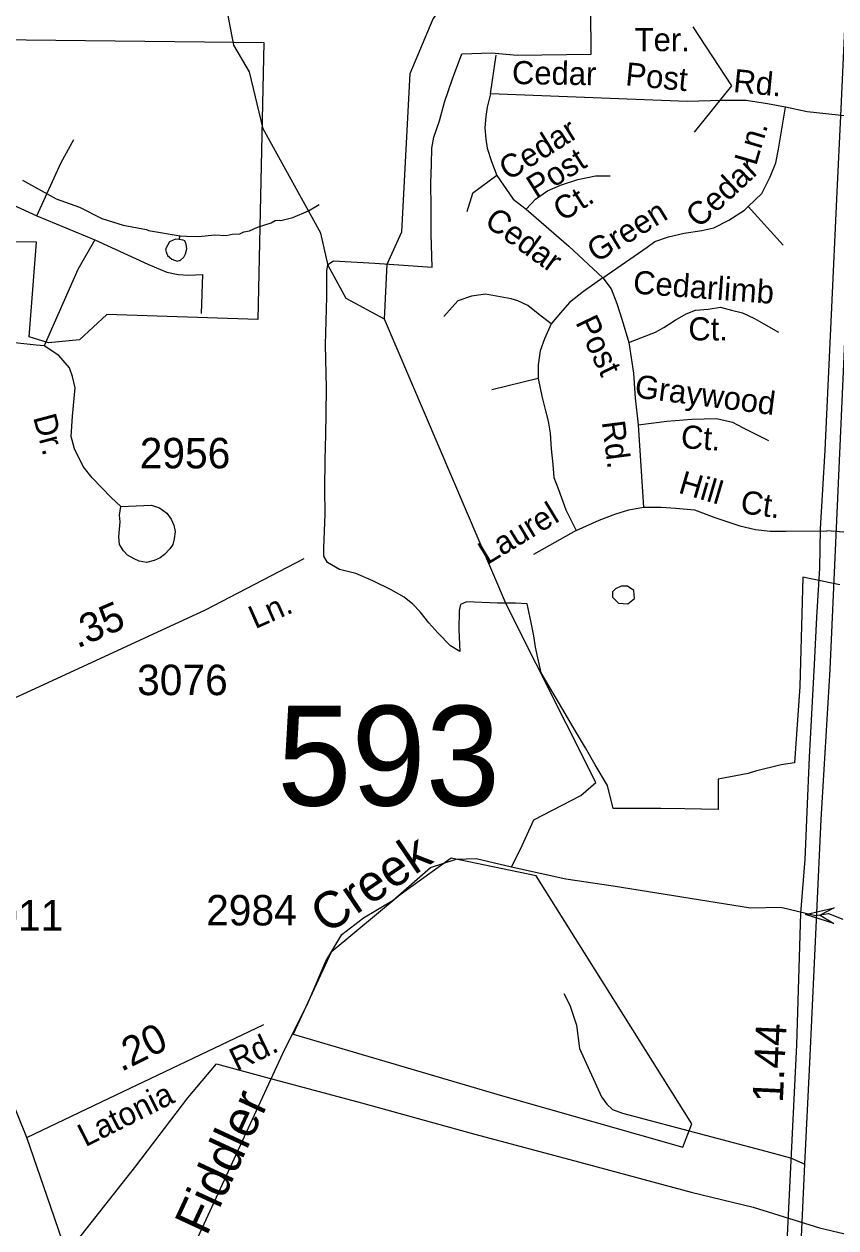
# Model space of a CAD drawing. Extents: x 1547597 to 1699558, y 810033 to 920809.
# Drawn here: x 1623834 to 1627167, y 825959 to 830901 of the extents above; entities that cross this region are included whole.
import ezdxf

# ---------------------------------------------------------------- set-up
doc = ezdxf.new("R2010")
doc.units = 0
for name, color, linetype in [('Exist Boundary Political City Limit New', 7, 'Continuous'), ('Exist Hydrographic Creek Single Shore', 7, 'Continuous'), ('Exist Hydrographic Creek Single Shore Label', 7, 'Continuous'), ('Exist Hydrographic Misc Water Feature', 7, 'Continuous'), ('Exist Road Non-System Type 51', 7, 'Continuous'), ('Exist Road Non-System Type 51 Label', 7, 'Continuous'), ('Exist Road Primary NC Divided Attributed', 7, 'Continuous'), ('Exist Road Primary NC Service Mileage Hundredths English Label', 7, 'Continuous'), ('Exist Road Secondary Mileage Hundredths English Label', 7, 'Continuous'), ('Exist Road Secondary Structure Standard Bridge Attributed CELL', 7, 'Continuous'), ('Exist Road Secondary Structure Standard Bridge Number Label', 7, 'Continuous'), ('Exist Road Secondary Type 41 Attributed', 7, 'Continuous'), ('Exist Road Secondary Type 51 Attributed', 7, 'Continuous'), ('Exist Road Secondary Type 51 Label', 7, 'Continuous'), ('Exist Road Secondary Type 51 Number Label', 7, 'Continuous'), ('Exist Utilities Electrical Transmission Line', 7, 'Continuous'), ('Map Preparation Boundary City Limit Buffer Line', 7, 'Continuous')]:
    doc.layers.add(name, color=color, linetype=linetype)

msp = doc.modelspace()

# ---------------------------------------------------------------- linework, layer by layer
at = {"layer": 'Exist Boundary Political City Limit New'}
for points in [[(1626683.3, 827676.8), (1626546.3, 827678.9), (1626448, 827680.9), (1626317.3, 827679.9), (1626252.4, 827680.9), (1626228.8, 827775.3), (1626178.7, 827859.9), (1626139.3, 827928.8), (1626097.6, 827997.7), (1626041.4, 828093.6), (1625956.9, 828238), (1625946.1, 828287.2), (1625933.3, 828343.3), (1625926.4, 828389.5), (1625915.6, 828444.2), (1625898.9, 828519.9), (1625850.8, 828522.9), (1625777, 828522.9), (1625650.4, 828528.2), (1625625.5, 828518.2), (1625620.4, 828493.3), (1625618.1, 828414.4), (1625622.7, 828325.5), (1625584, 828347.5), (1625532.5, 828401.5), (1625495, 828442.5), (1625459.4, 828487.5), (1625429.7, 828519.5), (1625394, 828547.6), (1625341.5, 828577.6), (1625265.1, 828614.7), (1625195.7, 828644.8), (1625129.2, 828661.8), (1625079.6, 828689.9), (1625064.8, 828715.9), (1625065, 828750.8), (1625070.5, 828888.6), (1625068, 828992.5), (1625069.6, 829112.3), (1625072, 829216.1), (1625073.4, 829299), (1625074.8, 829407.9), (1625071.7, 829583.6), (1625076.5, 829781.3), (1625077, 829886.2), (1625081.1, 829913.2), (1625104, 829929.1), (1625273.9, 829918.8), (1625509.4, 829902.5), (1625505.1, 830038.3), (1625504.6, 830149.1), (1625504, 830247), (1625506.3, 830324.9), (1625507.6, 830390.8), (1625515.8, 830435.7), (1625539.9, 830503.6), (1625560.2, 830579.4), (1625592.4, 830676.2), (1625630.6, 830779), (1625752.9, 830781.8), (1625858.2, 830772.7), (1626161.3, 830777), (1626153.2, 831893.9)], [(1622987.8, 830845.2), (1624818.1, 830824.5), (1624793.3, 829687.4), (1624173.6, 829708.1), (1624062, 829604.7), (1623933.9, 829592.3), (1623855.4, 829617.1), (1623884.3, 830005.8), (1623111.7, 830018.2), (1623062.2, 830340.7), (1623388.6, 830353.1), (1623363.8, 830646.7), (1623025, 830646.7), (1622987.8, 830845.2)], [(1627182.8, 828599.2), (1627030.4, 828629.9), (1627019, 828180.6), (1626996.1, 827868.4), (1626941.4, 827859.5), (1626837.2, 827833.1), (1626806.9, 827823.7), (1626682.9, 827800.9), (1626683.3, 827676.8)], [(1626538.4, 826290.1), (1626574.5, 826386.4), (1625936.8, 827404), (1625587.8, 827476.3), (1625377.2, 827325.7), (1625094.4, 827090.9), (1624938, 826753.7), (1625798.4, 826500.8), (1626538.4, 826290.1)]]:
    msp.add_lwpolyline(points, dxfattribs=at)
at = {"layer": 'Exist Hydrographic Creek Single Shore'}
for points in [[(1625313.8, 829688.5), (1625324.7, 829914.7), (1625384.8, 830048.1), (1625418.7, 830697.4), (1625513.8, 830921.9), (1625716.8, 831193.6), (1626165.8, 831696.5), (1626495.8, 832100.2), (1626623.7, 832297.8), (1626711.8, 832630.9), (1626740.8, 832961.9), (1626728.8, 833946.9), (1626817.8, 834339), (1626962.8, 834585.5), (1627023.8, 834810.8), (1627025.7, 834994.6), (1626953.8, 835176.6), (1626839.8, 835372.6)], [(1625313.8, 829688.5), (1625156.8, 829773.8), (1625082.8, 829909.8), (1625051.8, 830041.8), (1624815.8, 830470), (1624759.8, 830704.2), (1624694.8, 830813.8), (1624616.8, 831222.5), (1624501.8, 831343), (1624277.7, 831436.2), (1624237.7, 831512.4), (1624247.8, 831646.9), (1624524.7, 832484.9), (1624572.2, 833109.8), (1624560.2, 833387), (1624690.8, 833673.1), (1624660.8, 833867.4), (1624665.8, 834317), (1624812.8, 834681.7)], [(1625834.7, 827440.8), (1625872.4, 827513.9), (1625926.6, 827633.5), (1626119.4, 827733.2), (1626180.7, 827786.7), (1625814.8, 828516.3), (1625313.8, 829688.5)], [(1624282.5, 825315.4), (1624291.3, 825386.3), (1624378.8, 825583.4), (1624516.2, 825850.3), (1624895.5, 826674.4), (1624999.6, 826883.7), (1625072.7, 827054.3), (1625138.1, 827162.8), (1625227.8, 827231.5), (1625348.7, 827304.6), (1625502.5, 827438.6), (1625607.7, 827471.8), (1625689.6, 827475.1), (1625834.7, 827440.8)], [(1625834.7, 827440.8), (1626057.3, 827391), (1626252.3, 827363.3), (1626816, 827272.5), (1626940.1, 827275.8), (1627083.2, 827240.7), (1627136.1, 827249.2), (1627194.8, 827225.9)]]:
    msp.add_lwpolyline(points, dxfattribs=at)
at = {"layer": 'Exist Hydrographic Misc Water Feature'}
msp.add_line((1624470.8, 830016.8), (1624474.9, 830031.5), dxfattribs=at)
for points in [[(1623827.3, 830260.4), (1623966.3, 830182.5), (1624061.7, 830149.2), (1624153.1, 830101.9), (1624240.6, 830074.7), (1624336.3, 830057.4), (1624344.3, 830053.3), (1624474.9, 830031.5)], [(1624474.9, 830031.5), (1624500.2, 830029.8), (1624551.8, 830028.4), (1624615.9, 830035.5), (1624663.7, 830032.8), (1624687.8, 830038.5), (1624719.8, 830040.1), (1624735.9, 830047.8), (1624759.9, 830051.5), (1624792.1, 830067), (1624848.4, 830084.3), (1624864.5, 830094), (1624880.5, 830095.8), (1624888.5, 830093.7), (1624936.6, 830107), (1625001, 830134.1), (1625044.7, 830159.8)], [(1624470.8, 830016.8), (1624455.7, 830017.7), (1624431.5, 830006.1), (1624417.3, 829982.3), (1624415.1, 829972.3), (1624422.8, 829950.2), (1624440.5, 829936), (1624462.3, 829927.6), (1624476.5, 829931.5), (1624489.8, 829943), (1624496.8, 829957.2), (1624502.7, 829978.4), (1624499.4, 829997.2), (1624493.6, 830011.2), (1624487.6, 830013.3), (1624470.8, 830016.8)], [(1626285.3, 828593), (1626261.2, 828582.7), (1626249.6, 828569.8), (1626249.8, 828548.4), (1626273.5, 828523.1), (1626312, 828520.7), (1626340.1, 828542.4), (1626337.1, 828575.9), (1626311.2, 828593.7), (1626285.3, 828593)]]:
    msp.add_lwpolyline(points, dxfattribs=at)
at = {"layer": 'Exist Road Non-System Type 51'}
for p, q in [((1623886, 830113.7), (1624123.8, 830014.2)), ((1624566.4, 829873.1), (1624560.8, 829712.7))]:
    msp.add_line(p, q, dxfattribs=at)
for points in [[(1626579.6, 830888.7), (1626737.4, 830647.1), (1626584.2, 830456.6)], [(1625748.5, 830614.6), (1625771.7, 830772.5)], [(1625748.5, 830614.6), (1625734.6, 830558.8), (1625730, 830521.7), (1625725.3, 830475.2), (1625730, 830428.7), (1625734.6, 830391.6), (1625753.2, 830335.8), (1625775.1, 830278.7)], [(1626556.4, 830582), (1625748.5, 830614.6)], [(1626960.3, 830558.8), (1626886, 830572.8), (1626797.8, 830586.7), (1626700.3, 830586.7), (1626556.4, 830582)], [(1626806.2, 830152), (1626863.2, 830205.2), (1626897.3, 830273.6), (1626920.1, 830330.6), (1626931.5, 830387.6), (1626960.3, 830558.8)], [(1627213.6, 830522.1), (1627048.5, 830540.2), (1626960.3, 830558.8)], [(1623886, 830113.7), (1623985.6, 830332.2), (1624038.1, 830426.3)], [(1623579, 830274.1), (1623614.9, 830241), (1623673, 830210.5), (1623886, 830113.7)], [(1625775.1, 830278.7), (1625674.7, 830205.2), (1625651.9, 830129.2)], [(1625775.1, 830278.7), (1625841.7, 830182.4), (1625894.9, 830140.6)], [(1625894.9, 830140.6), (1625932.9, 830182.4), (1625982.2, 830216.6), (1626035.4, 830239.4), (1626107.5, 830262.2), (1626179.7, 830277.4), (1626240.4, 830277.4)], [(1625894.9, 830140.6), (1626069.6, 829988.6), (1626210.1, 829859.5)], [(1626210.1, 829859.5), (1626320.2, 829935.4), (1626392.3, 829984.8), (1626422.7, 830007.6), (1626479.7, 830026.6), (1626544.2, 830041.8), (1626616.4, 830053.2), (1626665.7, 830064.6), (1626726.5, 830095), (1626791, 830136.8), (1626806.2, 830152)], [(1626806.2, 830152), (1626950.5, 829992.4)], [(1624123.8, 830014.2), (1624054.7, 829892.5), (1623916, 829580.2)], [(1624123.8, 830014.2), (1624342.3, 829914.6), (1624419.8, 829881.4), (1624466.8, 829873.1), (1624508.3, 829870.3), (1624566.4, 829873.1)], [(1626210.1, 829859.5), (1626130.3, 829802.5), (1626073.4, 829756.9), (1626035.4, 829715.1), (1625997.4, 829669.5)], [(1626210.1, 829859.5), (1626244.2, 829813.9), (1626267, 829753.1), (1626289.8, 829684.7), (1626316.4, 829593.5)], [(1625997.4, 829669.5), (1625944.3, 829711.3), (1625902.5, 829745.5), (1625860.7, 829764.5), (1625834.1, 829772.1), (1625773.4, 829783.5), (1625727.8, 829791.1), (1625670.9, 829783.5), (1625613.9, 829764.5), (1625557, 829699.9)], [(1626316.4, 829593.5), (1626365.7, 829612.5), (1626426.5, 829635.3), (1626460.7, 829654.3), (1626506.2, 829684.7), (1626551.8, 829711.3), (1626589.8, 829726.5), (1626642.9, 829730.3), (1626692.3, 829737.9), (1626737.9, 829726.5), (1626783.4, 829715.1), (1626832.8, 829692.3), (1626870.8, 829669.5), (1626931.5, 829635.3)], [(1625997.4, 829669.5), (1625970.8, 829608.7), (1625951.9, 829559.3), (1625944.3, 829502.3), (1625944.3, 829445.3)], [(1626316.4, 829593.5), (1626335.4, 829468.1), (1626343, 829365.5), (1626354.4, 829255.3)], [(1625944.3, 829445.3), (1625754.4, 829399.7)], [(1625944.3, 829445.3), (1625959.5, 829373.1), (1625974.6, 829312.3), (1625986, 829270.5), (1625993.6, 829221.2), (1625997.4, 829156.6), (1626005, 829092), (1626008.8, 829038.8), (1626027.8, 828989.4), (1626058.2, 828905.8), (1626099.9, 828822.2)], [(1626354.4, 829255.3), (1626472.1, 829270.5), (1626574.6, 829278.1), (1626677.1, 829281.9), (1626741.7, 829266.7), (1626783.4, 829243.9), (1626889.8, 829190.8)], [(1626354.4, 829255.3), (1626377.1, 828917.2)], [(1626099.9, 828822.2), (1626194.9, 828864), (1626263.2, 828890.6), (1626316.4, 828905.8), (1626377.1, 828917.2)], [(1626377.1, 828917.2), (1626449.3, 828917.2), (1626510, 828913.4), (1626586, 828905.8), (1626669.5, 828875.4), (1626772, 828841.2), (1626836.6, 828826), (1626897.3, 828818.4), (1626961.9, 828818.4), (1627129, 828820.4)], [(1626099.9, 828822.2), (1625925.3, 828723.4)], [(1627430.2, 828793.9), (1627286.6, 828808), (1627129, 828820.4)], [(1626049.1, 826921.6), (1626074.3, 826873.3), (1626101.1, 826791.1), (1626113.5, 826695), (1626204.6, 826496.6), (1626225.7, 826466.1), (1626250.1, 826445.1), (1626289.9, 826429.6), (1626858.7, 826279), (1626980.5, 826246.9), (1627038.6, 826219.7)]]:
    msp.add_lwpolyline(points, dxfattribs=at)
msp.add_lwpolyline([(1624230.5, 828919.9), (1624357.1, 828925.4), (1624390.1, 828914.4), (1624419.4, 828892.4), (1624437.8, 828868.6), (1624448.8, 828842.9), (1624454.3, 828817.2), (1624450.6, 828787.9), (1624445.1, 828764), (1624432.3, 828745.7), (1624410.3, 828723.7), (1624391.9, 828709), (1624368.1, 828698), (1624336.9, 828690.7), (1624305.7, 828696.2), (1624285.5, 828705.3), (1624258, 828720), (1624241.5, 828738.4), (1624225, 828764), (1624223.2, 828795.2), (1624225, 828826.4), (1624228.7, 828857.6), (1624225, 828885.1)], close=True, dxfattribs=at)
at = {"layer": 'Exist Road Primary NC Divided Attributed'}
for points in [[(1627405.2, 835113.5), (1627343.2, 833839.2), (1627307.8, 833121.5), (1627285.6, 832663), (1627261.3, 832116.9), (1627250.2, 831901), (1627233.6, 831553.2), (1627217, 831208.7), (1627184.8, 830524.3), (1627170.4, 830211.9), (1627147.2, 829708), (1627121.7, 829152), (1627102.3, 828828), (1627099, 828666.9), (1627086.8, 828465.9), (1627078, 828272), (1627056.4, 827891), (1627047.5, 827666.7), (1627039.2, 827471.3), (1627021.5, 827250.3)], [(1627088.5, 827252), (1627105.7, 827635.2), (1627143.3, 828251), (1627208.1, 829719.1), (1627245.8, 830508.8), (1627279, 831223.1), (1627289, 831430.3), (1627305.6, 831909.8), (1627353.2, 832656.3), (1627363.2, 832993), (1627385.3, 833479.3), (1627404.2, 833829.5), (1627466.7, 835058.6)], [(1627021.5, 827250.3), (1627004.3, 826710.9), (1626949.5, 825591.7), (1626930.1, 825208), (1626896.9, 824515.2), (1626847.6, 823786.9), (1626799.5, 823454.6), (1626782.2, 823366.1), (1626752.3, 823218.8), (1626731.8, 823139.6), (1626693.1, 822983.4), (1626642.1, 822797.9), (1626554.6, 822542), (1626503.1, 822395.3), (1626400.1, 822164.4), (1626279.4, 821891.9), (1626157.6, 821657.1), (1626059, 821474.4), (1625972.1, 821335.4), (1625918.3, 821239.5)], [(1625969.8, 821210.2), (1626046.3, 821344.8), (1626138.2, 821507.6), (1626265, 821737.4), (1626388, 821979.4), (1626463.8, 822159.4), (1626559.1, 822375.4), (1626613.9, 822523.8), (1626703.1, 822796.2), (1626747.9, 822953), (1626792.8, 823129.1), (1626828.2, 823290.2), (1626868.1, 823494.6), (1626907.4, 823776.4), (1626926.2, 823925.4), (1626935.1, 824050), (1626956.7, 824516.8), (1626989.2, 825152.1), (1627009.8, 825594.5), (1627038.6, 826219.7), (1627059.1, 826636.7), (1627088.5, 827252)]]:
    msp.add_lwpolyline(points, dxfattribs=at)
at = {"layer": 'Exist Road Secondary Structure Standard Bridge Attributed CELL'}
msp.add_lwpolyline([(1627157.9, 827208.9), (1627041.3, 827244.7), (1627160.1, 827272), (1627102.2, 827242.5)], close=True, dxfattribs=at)
at = {"layer": 'Exist Road Secondary Type 41 Attributed'}
msp.add_lwpolyline([(1623845, 826329.9), (1624151.1, 826476.9), (1624817.5, 826794.3)], dxfattribs=at)
at = {"layer": 'Exist Road Secondary Type 51 Attributed'}
for points in [[(1624230.5, 828919.9), (1624192, 828956.6), (1624113.1, 829037.3), (1624076.4, 829085), (1624041.3, 829156.4), (1624026.9, 829207.9), (1624032.4, 829290.4), (1624044.3, 829407.8), (1624033.3, 829453.7), (1624020, 829489.8), (1623976.5, 829539.9), (1623916, 829580.2), (1623882.9, 829582.1), (1623807.7, 829591.2), (1623653.7, 829594.9), (1623490.4, 829604.1), (1623314.4, 829609.6), (1623125.5, 829618.7)], [(1623298.6, 827907), (1623896.7, 828181.8), (1624578.6, 828495.6), (1624983.7, 828707.1)], [(1623845, 826329.9), (1623733.1, 826604.6), (1623672.2, 826758.5), (1623588, 826935.8), (1623361.5, 827405.4), (1623340.5, 827460.7), (1623316.1, 827527.7), (1623305.6, 827580.4)], [(1624257, 825295.5), (1624135.2, 825541.3), (1624084.2, 825652.1), (1624022.2, 825814.9), (1623958, 826004.3), (1623845, 826329.9)]]:
    msp.add_lwpolyline(points, dxfattribs=at)
at = {"layer": 'Exist Utilities Electrical Transmission Line'}
msp.add_lwpolyline([(1624053.5, 825908.1), (1624292.2, 826212.2), (1624506.4, 826492.9), (1624624.5, 826632.9), (1624825.3, 826577.8), (1625219.3, 826471.8), (1625668.8, 826347), (1626130.6, 826224), (1626572.2, 826105.2), (1626827.1, 826043.4), (1627099.3, 825959.2), (1627278.6, 825916.3)], dxfattribs=at)
at = {"layer": 'Map Preparation Boundary City Limit Buffer Line'}
for points in [[(1626683.3, 827676.8), (1626546.3, 827678.9), (1626448, 827680.9), (1626317.3, 827679.9), (1626252.4, 827680.9), (1626228.8, 827775.3), (1626178.7, 827859.9), (1626139.3, 827928.8), (1626097.6, 827997.7), (1626041.4, 828093.6), (1625956.9, 828238), (1625946.1, 828287.2), (1625933.3, 828343.3), (1625926.4, 828389.5), (1625915.6, 828444.2), (1625898.9, 828519.9), (1625850.8, 828522.9), (1625777, 828522.9), (1625650.4, 828528.2), (1625625.5, 828518.2), (1625620.4, 828493.3), (1625618.1, 828414.4), (1625622.7, 828325.5), (1625584, 828347.5), (1625532.5, 828401.5), (1625495, 828442.5), (1625459.4, 828487.5), (1625429.7, 828519.5), (1625394, 828547.6), (1625341.5, 828577.6), (1625265.1, 828614.7), (1625195.7, 828644.8), (1625129.2, 828661.8), (1625079.6, 828689.9), (1625064.8, 828715.9), (1625065, 828750.8), (1625070.5, 828888.6), (1625068, 828992.5), (1625069.6, 829112.3), (1625072, 829216.1), (1625073.4, 829299), (1625074.8, 829407.9), (1625071.7, 829583.6), (1625076.5, 829781.3), (1625077, 829886.2), (1625081.1, 829913.2), (1625104, 829929.1), (1625273.9, 829918.8), (1625509.4, 829902.5), (1625505.1, 830038.3), (1625504.6, 830149.1), (1625504, 830247), (1625506.3, 830324.9), (1625507.6, 830390.8), (1625515.8, 830435.7), (1625539.9, 830503.6), (1625560.2, 830579.4), (1625592.4, 830676.2), (1625630.6, 830779), (1625752.9, 830781.8), (1625858.2, 830772.7), (1626161.3, 830777), (1626153.2, 831893.9)], [(1622987.8, 830845.2), (1624818.1, 830824.5), (1624793.3, 829687.4), (1624173.6, 829708.1), (1624062, 829604.7), (1623933.9, 829592.3), (1623855.4, 829617.1), (1623884.3, 830005.8), (1623111.7, 830018.2), (1623062.2, 830340.7), (1623388.6, 830353.1), (1623363.8, 830646.7), (1623025, 830646.7), (1622987.8, 830845.2)], [(1627182.8, 828599.2), (1627030.4, 828629.9), (1627019, 828180.6), (1626996.1, 827868.4), (1626941.4, 827859.5), (1626837.2, 827833.1), (1626806.9, 827823.7), (1626682.9, 827800.9), (1626683.3, 827676.8)], [(1626538.4, 826290.1), (1626574.5, 826386.4), (1625936.8, 827404), (1625587.8, 827476.3), (1625377.2, 827325.7), (1625094.4, 827090.9), (1624938, 826753.7), (1625798.4, 826500.8), (1626538.4, 826290.1)]]:
    msp.add_lwpolyline(points, dxfattribs=at)

# ---------------------------------------------------------------- texts
at = {"layer": 'Exist Hydrographic Creek Single Shore Label'}
for s, rotation, p in [('Creek', 34.1142, (1625076.4, 827161.8)), ('Fiddler', 65.121, (1624583, 825921.7))]:
    msp.add_text(s, height=150, rotation=rotation, dxfattribs=at).set_placement(p)
at = {"layer": 'Exist Road Non-System Type 51 Label'}
for s, rotation, p in [('Ter.', 359.9734, (1626340.6, 830789.3)), ('Cedar', 359.1563, (1625836.4, 830654.4)), ('Post', 354.4471, (1626299.9, 830649.6)), ('Rd.', 354.4448, (1626742.7, 830622)), ('Cedar', 32.0172, (1625822.1, 830255.6)), ('Ln.', 73.5283, (1626839, 830315.8)), ('Post', 32.0172, (1625935.3, 830182.6)), ('Cedar', 42.9703, (1626604.7, 830059.4)), ('Ct.', 32.0172, (1626044.1, 830087.3)), ('Cedar', 324.0958, (1625718.5, 830078.4)), ('Green', 31.5721, (1626182.8, 829918.8)), ('Cedarlimb', 355.783, (1626331.6, 829794.6)), ('Post', 295.5736, (1626095.7, 829676.2)), ('Ct.', 359.8343, (1626560.8, 829602)), ('Graywood', 352.7558, (1626337.2, 829368.2)), ('Rd.', 277.3767, (1626205.2, 829267.2)), ('Ct.', 356.0872, (1626528.1, 829160.2)), ('Hill', 343.6571, (1626515.8, 828977.3)), ('Ct.', 351.978, (1626771.3, 828893.8)), ('Laurel', 31.2119, (1625735.6, 828679.5))]:
    msp.add_text(s, height=95, rotation=rotation, dxfattribs=at).set_placement(p)
at = {"layer": 'Exist Road Primary NC Service Mileage Hundredths English Label'}
msp.add_text('1.44', height=125, rotation=87.2688, dxfattribs=at).set_placement((1626948.5, 826471.3))
at = {"layer": 'Exist Road Secondary Mileage Hundredths English Label'}
for s, rotation, p in [('.35', 23.4834, (1624053, 828336.5)), ('.20', 26.6549, (1624233.3, 826597.8))]:
    msp.add_text(s, height=120, rotation=rotation, dxfattribs=at).set_placement(p)
at = {"layer": 'Exist Road Secondary Structure Standard Bridge Number Label'}
msp.add_text('593', height=410.1, dxfattribs=at).set_placement((1624872.9, 827692.3))
at = {"layer": 'Exist Road Secondary Type 51 Label'}
for s, rotation, p in [('Dr.', 284.9238, (1623870.4, 829286.5)), ('Ln.', 23.843, (1624782.5, 828416.1)), ('Rd.', 25.7479, (1624706.8, 826600.3)), ('Latonia', 26.6549, (1624085.3, 826289.1))]:
    msp.add_text(s, height=95, rotation=rotation, dxfattribs=at).set_placement(p)
at = {"layer": 'Exist Road Secondary Type 51 Number Label'}
for s, p in [('2956', (1624308.7, 829076.8)), ('3076', (1624298, 828145.7)), ('2984', (1624581.3, 827200.4)), ('3011', (1623623.2, 827179.4))]:
    msp.add_text(s, height=125, dxfattribs=at).set_placement(p)

doc.saveas('drawing.dxf')
